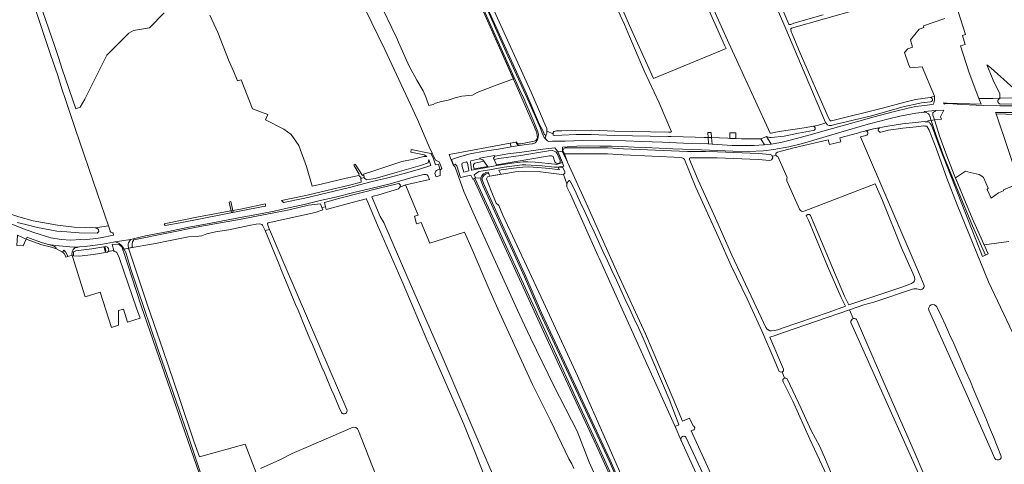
# Model space of a CAD drawing. Header units: metres. Extents: x 209813 to 223847, y 571801 to 587119.
# Tile 500 of 656: x 214653 to 215381, y 583545 to 583874. Entities that reach past the tile are written whole.
import ezdxf

# ---------------------------------------------------------------- set-up
doc = ezdxf.new("R2010")
doc.units = ezdxf.units.M
for name, color, linetype, lineweight in [('B-RO-GR-BOUWLAND-GV', 8, 'Continuous', 0), ('B-RO-GR-GRAS-GV', 8, 'Continuous', 0), ('B-RO-GR-GROENVOORZIENING-GV', 8, 'Continuous', 0), ('B-RO-KW-KUNSTWERK_DEK-GV', 8, 'Continuous', 0), ('B-RO-KW-KUNSTWERK_STUW-GV', 8, 'Continuous', 0), ('B-RO-OG-TERREIN_CULTUURSCHEIDING-GV', 8, 'Continuous', 0), ('B-RO-OG-WATER_GREPPEL-GV', 8, 'Continuous', 0), ('B-RO-OG-WEG-GV', 8, 'Continuous', 0), ('B-RO-VH-ONVERHARD-GV', 8, 'Continuous', 0), ('B-RO-VH-VERHARDING_BETONSTRAATSTEEN-GV', 8, 'Continuous', 0), ('B-RO-VH-VERHARDING_HALFVERHARDING-GV', 8, 'Continuous', 0), ('B-RO-VH-VERHARDING_OPEN-GV', 8, 'Continuous', 0), ('B-RO-VH-VERHARDING_PUIN-GV', 8, 'Continuous', 0), ('B-RO-VH-VERHARDING_STRAATBAKSTEEN-GV', 8, 'Continuous', 0)]:
    doc.layers.add(name, color=color, linetype=linetype, lineweight=lineweight)

msp = doc.modelspace()

# ---------------------------------------------------------------- linework, layer by layer
at = {"layer": 'B-RO-GR-BOUWLAND-GV', "flags": 128}
for points in [[(215268.953, 583652.962), (215266.028, 583659.456), (215217.481, 583642.849), (215211.266, 583640.635)], [(215371.443, 583276.845), (215377.254, 583279.372), (215390.701, 583254.734), (215422.58, 583270.314), (215432.237, 583275.176), (215404.536, 583338.624), (215368.645, 583421.669), (215325.584, 583520.244), (215321.562, 583528.862), (215273.754, 583635.401), (215268.44, 583647.46), (215267.212, 583650.17)], [(215211.266, 583640.635), (215207.189, 583639.313), (215217.45, 583615.727)], [(215216.28, 583613.587), (215218.128, 583609.044)], [(215220.093, 583608.462), (215230.521, 583586.73), (215237.698, 583570.246), (215244.327, 583558.572), (215248.478, 583548.881), (215253.294, 583537.222), (215261.409, 583520.406)]]:
    msp.add_lwpolyline(points, dxfattribs=at)
at = {"layer": 'B-RO-GR-BOUWLAND-GV'}
msp.add_lwpolyline([(215218.128, 583609.044, -0.2935675), (215220.093, 583608.462)], format="xyb", dxfattribs=at)
msp.add_arc((215215.572, 583615.362), 1.911, 291.750318, 12.422567, dxfattribs=at)
at = {"layer": 'B-RO-GR-GRAS-GV', "flags": 128}
for points in [[(214941.18, 584020.988), (214954.143, 583991.625), (214961.527, 583975.685), (214974.167, 583946.265), (214977.055, 583940.328), (214985.015, 583922.525), (214990.237, 583911.387), (214993.107, 583904.659), (214999.056, 583891.247), (215003.606, 583880.318), (215030.862, 583820.223), (215039.261, 583800.698)], [(214566.384, 583875.519), (214588.175, 583799.03), (214592.642, 583781.33), (214602.034, 583746.604), (214603.136, 583742.297), (214603.311, 583742.122), (214616.655, 583739.957), (214630.424, 583736.216), (214640.606, 583731.986), (214652.072, 583728.252), (214662.726, 583725.263), (214680.733, 583722.027), (214692.908, 583720.637), (214701.218, 583720.171), (214708.611, 583719.969), (214718.298, 583721.483), (214710.193, 583745.053), (214693.881, 583793.384), (214686.447, 583815.524), (214684.089, 583821.941), (214680.746, 583833.16), (214675.712, 583847.367), (214667.779, 583870.974), (214656.212, 583906.228)], [(215157.339, 583900.587), (215176.974, 583856.421), (215203.66, 583798.5), (215207.449, 583790.049), (215208.256, 583790.061), (215214.27, 583791.21), (215232.534, 583793.831), (215242.452, 583795.715), (215248.627, 583797.602), (215248.471, 583797.811), (215218.285, 583868.677), (215202.61, 583905.436)], [(215205.791, 583906.897), (215221.296, 583870.541), (215221.643, 583870.219), (215222.022, 583870.169), (215222.772, 583870.282), (215225.045, 583871.076), (215246.733, 583877.422)], [(214663.086, 583899.634), (214678.644, 583853.914), (214681.395, 583845.87), (214684.253, 583837.192), (214694.201, 583807.876), (214697.376, 583809.252), (214700.869, 583815.073), (214709.441, 583832.324), (214717.167, 583847.669), (214733.36, 583863.862), (214736.958, 583865.873), (214748.706, 583867.778), (214759.606, 583878.89)], [(215092.028, 583896.261), (215103.591, 583869.492), (215121.24, 583830.231), (215174.98, 583852.476), (215173.861, 583854.906), (215158.606, 583888.901)], [(214917.971, 583888.173), (214930.988, 583861.08), (214937.444, 583846.58), (214940.543, 583839.369), (214946.44, 583829.118), (214950.923, 583821.2), (214953.204, 583816.137), (214955.114, 583810.334), (214958.293, 583811.232), (214960.092, 583812.079), (214964.432, 583813.243), (214969.512, 583814.195), (214974.697, 583816.1), (214979.672, 583817.265), (214987.397, 583818.005), (214990.89, 583819.91), (215003.061, 583824.673), (215017.702, 583830.039), (214995.509, 583879.455)], [(215296.415, 583888.535), (215223.394, 583867.5), (215222.74, 583867.092), (215223.144, 583864.817), (215223.702, 583863.343), (215229.657, 583849.046), (215250.582, 583801.363), (215251.625, 583799.491), (215252.012, 583799.161), (215252.522, 583799.109), (215253.852, 583799.207), (215290.464, 583808.317), (215307.004, 583812.84), (215315.035, 583814.702), (215325.809, 583816.272), (215329.009, 583817.267), (215319.907, 583838.835), (215310.911, 583838.094), (215309.71, 583840.847), (215306.889, 583849.418), (215309.217, 583852.17), (215312.71, 583853.546), (215311.228, 583858.837), (215317.612, 583866.839), (215321.102, 583867.942), (215320.732, 583869.113), (215336.574, 583874.534)], [(214793.361, 583877.188), (214799.14, 583864.272), (214807.637, 583842.993), (214811.109, 583835.328), (214813.762, 583828.71), (214816.454, 583829.402), (214824.846, 583807.883), (214836.186, 583803.641), (214834.531, 583799.894), (214848.031, 583792.868), (214853.517, 583788.918), (214859.113, 583780.798), (214864.819, 583765.217), (214868.916, 583750.903), (214876.601, 583752.615), (214894.03, 583756.812), (214903.462, 583758.561), (214903.855, 583758.183), (214903.398, 583759.103), (214903.773, 583759.73), (214899.822, 583766.314), (214900.81, 583767.082), (214906.16, 583758.627), (214907.121, 583758.871), (214906.95, 583759.771), (214913.743, 583761.81), (214935.348, 583768.956), (214942.754, 583770.571), (214951.522, 583772.683), (214953.813, 583772.83), (214951.741, 583773.833), (214941.819, 583775.817), (214942.216, 583777.934), (214956.697, 583774.837), (214957.632, 583775.275), (214955.446, 583779.941), (214946.747, 583800.137), (214922.581, 583851.691), (214908.192, 583881.473)], [(215039.261, 583800.698), (215041.539, 583795.393), (215042.514, 583793.568), (215042.435, 583791.312), (215047.021, 583789.44), (215047.031, 583790.347), (215047.515, 583791.295), (215049.667, 583791.673), (215053.411, 583791.556), (215063.971, 583792.021), (215075.376, 583792.152), (215092.617, 583791.413), (215132.244, 583790.561), (215134.02, 583790.588), (215134.615, 583790.967), (215125.44, 583812.269), (215114.394, 583835.999), (215103.468, 583861.225), (215099.743, 583870.089), (215094.928, 583880.671)], [(215346.153, 583880.533), (215351.944, 583862.91), (215349.577, 583862.14), (215351.744, 583855.482), (215348.226, 583854.336), (215354.675, 583834.525), (215361.866, 583815.457), (215372.001, 583815.664), (215377.237, 583815.749), (215377.163, 583818.938), (215372.4, 583829.204), (215367.638, 583840.422), (215370.495, 583838.094), (215387.534, 583822.96)], [(215396.066, 583803.583), (215374.458, 583804.296), (215391.77, 583752.942), (215379.98, 583748.059), (215379.961, 583747.285), (215376.407, 583745.86), (215370.896, 583741.995), (215367.88, 583748.385), (215368.555, 583749.258), (215365.261, 583757.275), (215364.07, 583758.188), (215361.887, 583759.537), (215355.379, 583760.926), (215351.953, 583761.921), (215344.476, 583756.867), (215350.1, 583743.145), (215356.921, 583727.09), (215365.67, 583707.574), (215383.802, 583710.044)], [(215288.667, 583793.927), (215283.947, 583793.127), (215277.732, 583791.599)], [(215425.131, 583561.642), (215368.775, 583680.202), (215345.693, 583736.955), (215338.069, 583756.601), (215330.104, 583778.755), (215325.041, 583792.136), (215323.255, 583795.128), (215322.78, 583795.23), (215321.9, 583795.228), (215321.132, 583795.342), (215315.432, 583794.72), (215305.65, 583793.596), (215295.038, 583792.052), (215289.202, 583790.772)], [(215278.269, 583788.309), (215274.173, 583787.222), (215317.735, 583686.324), (215321.267, 583677.528)], [(215055.545, 583774.804), (215057.648, 583768.409), (215070.551, 583740.41), (215094.99, 583686.009), (215115.298, 583641.776), (215135.874, 583593.746), (215142.686, 583577.306), (215147.929, 583579.516), (215150.608, 583573.701), (215151.094, 583573.573), (215151.808, 583572.408), (215151.226, 583570.847), (215150.697, 583570.662), (215150.561, 583570.798), (215149.127, 583570.006), (215185.432, 583490.997)], [(215213.837, 583614.54), (215210.529, 583622.908), (215201.344, 583643.988), (215190.449, 583667.593), (215178.742, 583691.861), (215169.087, 583713.64), (215152.654, 583749.891), (215144.121, 583770.386), (215143.486, 583771.132), (215141.625, 583771.935), (215098.811, 583773.842), (215087.177, 583774.562), (215056.937, 583774.562)], [(215211.845, 583773.461), (215208.896, 583773.01), (215209.459, 583771.754), (215208.375, 583770.162), (215207.162, 583769.785), (215198.521, 583770.412), (215168.32, 583771.663), (215159.528, 583771.83), (215148.484, 583771.738), (215147.916, 583771.377), (215147.916, 583770.584), (215154.371, 583755.244), (215167.023, 583727.227), (215179.082, 583699.847), (215195.539, 583665.489), (215204.298, 583646.369), (215205.222, 583645.241), (215207.208, 583643.865), (215208.418, 583643.866), (215210.694, 583644.183), (215213.049, 583644.75), (215216.364, 583646.033), (215251.116, 583657.806), (215263.172, 583662.08), (215259.96, 583668.702), (215249.945, 583691.773), (215235.735, 583725.679), (215234.208, 583729.026), (215235.464, 583729.882), (215236.585, 583729.944), (215237.285, 583729.207), (215245.557, 583709.864), (215255.162, 583686.958), (215262.507, 583669.69), (215265.53, 583663.084), (215305.467, 583676.405), (215312.017, 583678.943), (215313.421, 583679.954), (215314.095, 583680.944), (215314.321, 583681.822), (215314.115, 583683.652), (215313.034, 583686.589), (215304.487, 583705.315), (215290.577, 583740.119), (215285.157, 583752.53), (215232.726, 583732.369)], [(215220.132, 583757.178), (215213.129, 583772.678)], [(215000.37, 583758.306), (214998.557, 583757.704), (214997.763, 583756.117), (215001.163, 583747.385), (215004.864, 583738.366), (215006.981, 583736.461), (215009.838, 583729.37), (215039.895, 583665.235), (215064.978, 583610.625), (215087.414, 583560.036), (215093.637, 583545.967), (215101.035, 583529.001)], [(215080.199, 583699.532), (215059.917, 583744.786), (215057.238, 583750.386), (215057.245, 583752.579), (215054.771, 583759.404), (215051.459, 583759.709), (215037.716, 583761.303), (215025.408, 583761.684), (215019.073, 583761.335), (215011.995, 583760.267), (215000.37, 583758.306)], [(215229.247, 583733.716), (215219.928, 583754.82)], [(215062.436, 583542.237), (215060.834, 583545.726), (215058.715, 583549.506), (215045.082, 583577.665), (215031.747, 583604.424), (215006.251, 583660.19), (214999.6, 583675.166), (214987.261, 583704.116), (214981.673, 583716.924), (214955.898, 583708.688), (214949.62, 583723.851), (214946.042, 583722.898), (214944.491, 583728.704), (214947.298, 583729.459), (214938.015, 583751.722), (214933.868, 583749.98), (214932.756, 583748.874), (214918.223, 583744.408), (214914.105, 583743.394), (214913.138, 583742.958), (214915.243, 583737.779)], [(214995.857, 583537.846), (214989.711, 583553.574), (214980.999, 583575.127), (214953.713, 583637.439), (214936.174, 583678.686), (214917.36, 583721.934), (214912.576, 583732.976), (214909.448, 583740.69), (214909.153, 583741.26), (214908.765, 583741.34), (214898.433, 583738.811), (214883.954, 583734.756), (214879.246, 583733.634), (214878.845, 583735.447), (214876.152, 583734.976)], [(214876.152, 583734.976), (214876.808, 583733.217), (214871.166, 583731.363), (214836.438, 583723.787), (214835.987, 583723.237), (214836.138, 583722.113), (214837.505, 583718.902), (214849.484, 583690.411), (214882.145, 583614.522), (214894.619, 583585.789)], [(214915.243, 583737.779), (214919.276, 583728.485), (214922.027, 583723.918), (214939.746, 583682.848), (214964.274, 583626.679), (214981.869, 583585.827), (215000.188, 583542.757), (215004.093, 583534.711)], [(214834.145, 583718.169), (214832.321, 583722.071), (214831.658, 583722.563), (214830.233, 583722.878), (214827.537, 583722.759), (214822.363, 583721.83), (214807.379, 583718.584), (214797.495, 583717.036), (214794.242, 583716.397), (214791.055, 583715.524), (214787.466, 583714.246), (214785.181, 583713.852), (214777.422, 583713.297), (214762.732, 583710.533), (214753.034, 583708.341), (214733.178, 583705.13), (214733.236, 583704.64), (214733.356, 583704.243), (214747.256, 583662.967), (214758.694, 583629.478), (214770.933, 583594.024), (214781.387, 583562.503), (214785.702, 583550.867), (214819.307, 583560.196), (214827.475, 583539.097)], [(215141.453, 583563.528), (215137.336, 583573.358), (215135.881, 583576.63), (215081.128, 583697.519)], [(215312.696, 583674.739), (215284.12, 583665.171), (215276.629, 583663.082), (215266.028, 583659.456), (215268.953, 583652.962)], [(215271.911, 583651.455), (215291.491, 583605.892), (215313.962, 583554.848), (215328.145, 583521.363), (215334.861, 583505.77), (215365.707, 583517.399), (215377.627, 583522.605)], [(215257.96, 583518.783), (215249.041, 583537.608), (215236.844, 583564.049), (215224.144, 583592.118), (215217.022, 583606.263)], [(214830.782, 583542.177), (214845.032, 583548.575), (214854.157, 583553.354), (214864.463, 583557.753), (214899.267, 583572.818), (214901.158, 583572.523), (214902.498, 583571.611), (214903.185, 583570.146), (214923.461, 583518.563)], [(215297.681, 583241.539), (215291.076, 583238.984), (215291.142, 583238.114), (215289.449, 583237.532), (215288.579, 583237.97), (215285.159, 583239.139), (215283.678, 583242.737), (215278.563, 583257.314), (215252.408, 583316.844), (215252.154, 583317.687), (215252.885, 583318.043), (215251.38, 583323.58), (215249.19, 583324.316), (215229.362, 583369.515), (215192.098, 583452.506), (215188.262, 583460.575), (215141.606, 583563.054)]]:
    msp.add_lwpolyline(points, dxfattribs=at)
for points in [[(215324.229, 583798.193), (215325.285, 583797.967), (215325.751, 583797.135), (215326.81, 583795.806), (215333.361, 583777.96), (215364.466, 583698.885), (215366.72, 583699.948), (215357.118, 583721.469), (215335.795, 583772.685), (215330.421, 583787.446), (215326.592, 583799.421), (215324.045, 583799.123)], [(214718.15, 583702.677), (214717.634, 583702.124), (214707.224, 583700.238), (214696.718, 583699.039), (214692.46, 583699.367), (214692.481, 583700.052), (214691.465, 583699.77), (214691.704, 583698.808), (214701.229, 583669.043), (214712.342, 583672.482), (214720.629, 583646.371), (214725.897, 583648.127), (214725.891, 583658.99), (214729.531, 583659.946), (214732.438, 583650.307), (214741.822, 583653.435), (214739.172, 583660.665), (214730.035, 583687.388), (214726.279, 583698.127), (214724.65, 583701.775), (214723.711, 583702.42), (214722.953, 583702.654), (214722.461, 583702.563), (214722.298, 583703.282)]]:
    msp.add_lwpolyline(points, close=True, dxfattribs=at)
at = {"layer": 'B-RO-GR-GRAS-GV'}
for points in [[(215277.732, 583791.599, -0.9977827), (215278.269, 583788.309)], [(215289.202, 583790.772, -0.9791432), (215288.667, 583793.927)], [(215056.937, 583774.562, -0.1566214), (215055.545, 583774.804)], [(215213.129, 583772.678, -0.2519144), (215211.845, 583773.461)], [(215219.928, 583754.82, -0.2298234), (215220.132, 583757.178)], [(215232.726, 583732.369, -0.3986759), (215229.247, 583733.716)], [(215081.128, 583697.519, 0.0005986), (215080.199, 583699.532)], [(215316.861, 583674.677, 0.1258218), (215312.696, 583674.739)], [(215326.583, 583663.246, -0.2821975), (215330.751, 583661.74)], [(215330.751, 583661.74, -0.0143352), (215378.117, 583551.801)], [(215268.953, 583652.962, -0.3914811), (215271.911, 583651.455)], [(215216.28, 583613.587, -0.3957942), (215213.837, 583614.54)], [(215217.022, 583606.263, -0.4889305), (215218.128, 583609.044)], [(215141.606, 583563.054, -0.0577547), (215141.453, 583563.528)], [(215378.117, 583551.801, -0.3589903), (215377.223, 583548.979)], [(215377.223, 583548.979, -0.4062656), (215373.587, 583549.771)]]:
    msp.add_lwpolyline(points, format="xyb", dxfattribs=at)
msp.add_arc((215318.319, 583677.253), 2.96, 240.485737, 6.692989, dxfattribs=at)
at = {"layer": 'B-RO-GR-GROENVOORZIENING-GV', "flags": 128}
for points in [[(215109.521, 583502.365), (215089.306, 583548.344), (215038.374, 583657.318), (215026.783, 583684.166), (214995.979, 583751.711), (214994.613, 583755.359), (214994.613, 583756.464), (214995.067, 583757.795), (214996.301, 583759.225), (214997.68, 583759.909), (214999.426, 583760.236), (214998.97, 583761.168), (214997.36, 583760.866), (214995.676, 583760.031), (214994.183, 583758.302), (214993.613, 583756.63), (214993.613, 583755.178), (214995.054, 583751.327), (215025.869, 583683.761), (215037.462, 583656.908), (215088.396, 583547.931), (215108.612, 583501.948)], [(214729.972, 583704.158), (214729.553, 583704.94), (214728.295, 583706.779), (214725.983, 583708.742), (214724.067, 583709.559), (214723, 583709.62), (214722.132, 583709.516), (214713.996, 583707.92), (214701.194, 583706.223), (214696.965, 583706.042), (214695.352, 583705.622), (214694.346, 583705.464), (214693.637, 583705.192), (214692.921, 583704.777), (214692.308, 583704.146), (214691.459, 583702.146), (214691.374, 583700.688), (214691.465, 583699.77), (214692.481, 583700.052), (214692.552, 583702.317), (214694.342, 583703.112), (214705.977, 583704.633), (214716.345, 583706.289), (214717.661, 583705.684), (214718.345, 583704.748), (214718.658, 583703.222), (214718.15, 583702.677), (214722.298, 583703.282), (214721.216, 583707.768), (214724.661, 583708.023), (214725.668, 583707.842), (214726.314, 583707.505), (214726.784, 583707.206), (214727.61, 583706.469), (214728.156, 583705.888), (214728.978, 583703.857)]]:
    msp.add_lwpolyline(points, dxfattribs=at)
for points in [[(214688.355, 583698.906), (214687.63, 583700.554), (214686.652, 583702.236), (214685.394, 583703.647), (214684.374, 583702.03), (214685.145, 583701.561), (214685.701, 583701.083), (214686.527, 583699.284), (214686.777, 583698.469)], [(214742.753, 583661.698), (214794.12, 583514.069), (214795.27, 583514.541), (214790.397, 583527.72), (214785.447, 583542.088), (214776.78, 583567.962), (214766.58, 583597.057), (214754.982, 583630.715), (214744.58, 583661.281), (214735.263, 583688.828), (214731.528, 583701.169), (214729.972, 583704.158), (214728.978, 583703.857), (214729.745, 583701.876), (214738.805, 583673.814)]]:
    msp.add_lwpolyline(points, close=True, dxfattribs=at)
at = {"layer": 'B-RO-KW-KUNSTWERK_DEK-GV', "flags": 128}
for points in [[(215161.631, 583786.73), (215164.225, 583786.642), (215163.913, 583790.348), (215161.322, 583790.409)], [(215177.62, 583790.166), (215177.62, 583786.127), (215182.077, 583785.956), (215182.077, 583790.104)], [(214809.393, 583737.212), (214808.9, 583739.386), (214807.529, 583739.075), (214809.301, 583731.264), (214810.672, 583731.575)], [(214656.359, 583708.913), (214657.568, 583711.669), (214651.193, 583714.525), (214650.534, 583707.103), (214655.376, 583706.673)]]:
    msp.add_lwpolyline(points, close=True, dxfattribs=at)
at = {"layer": 'B-RO-KW-KUNSTWERK_STUW-GV', "flags": 128}
msp.add_lwpolyline([(214716.473, 583702.93), (214715.831, 583705.548), (214715.273, 583705.412), (214715.986, 583702.505), (214716.544, 583702.642)], close=True, dxfattribs=at)
at = {"layer": 'B-RO-OG-TERREIN_CULTUURSCHEIDING-GV', "flags": 128}
msp.add_lwpolyline([(215389.172, 583815.941), (215387.534, 583822.96), (215370.495, 583838.094), (215367.638, 583840.422), (215372.4, 583829.204), (215377.163, 583818.938), (215377.237, 583815.749)], close=True, dxfattribs=at)
at = {"layer": 'B-RO-OG-WATER_GREPPEL-GV', "flags": 128}
for points in [[(215060.393, 583753.116), (215059.283, 583755.161), (215058.198, 583754.166), (215057.245, 583752.579), (215057.238, 583750.386), (215059.917, 583744.786), (215080.199, 583699.532)], [(214894.619, 583585.789), (214882.145, 583614.522), (214849.484, 583690.411), (214837.505, 583718.902), (214834.145, 583718.169)], [(215081.128, 583697.519), (215135.881, 583576.63), (215137.336, 583573.358), (215140.033, 583574.655)], [(215324.83, 583659.129), (215353.196, 583596.138), (215373.587, 583549.771)], [(215267.212, 583650.17), (215268.44, 583647.46), (215273.754, 583635.401), (215321.562, 583528.862), (215325.584, 583520.244), (215326.5, 583520.644)], [(215327.228, 583520.962), (215328.145, 583521.363), (215313.962, 583554.848), (215291.491, 583605.892), (215271.911, 583651.455)], [(215140.033, 583574.655), (215139.479, 583576.023), (215132.725, 583593.518), (215113.629, 583638.518)], [(215252.567, 583325.343), (215253.215, 583326.305), (215251.233, 583329.014), (215251.318, 583329.691), (215249.937, 583331.412), (215249.084, 583333.382), (215249.324, 583337.253), (215242.418, 583351.66), (215230.575, 583377.607), (215226.239, 583385.68), (215205.359, 583432.54), (215198.627, 583449.496), (215183.567, 583483.404), (215145.262, 583565.427)], [(215141.606, 583563.054), (215188.262, 583460.575), (215192.098, 583452.506), (215229.362, 583369.515), (215249.19, 583324.316), (215251.38, 583323.58), (215252.567, 583325.343)]]:
    msp.add_lwpolyline(points, dxfattribs=at)
at = {"layer": 'B-RO-OG-WATER_GREPPEL-GV'}
for points in [[(215060.74, 583752.72, 0.0632483), (215060.393, 583753.116)], [(214834.145, 583718.169, 0.0051073), (214890.569, 583583.556)], [(215326.583, 583663.246, 0.3783664), (215324.83, 583659.129)], [(215268.953, 583652.962, 0.3867175), (215267.212, 583650.17)], [(214890.569, 583583.556, 0.8870922), (214894.619, 583585.789)], [(215145.262, 583565.427, 0.7667326), (215141.453, 583563.528)]]:
    msp.add_lwpolyline(points, format="xyb", dxfattribs=at)
at = {"layer": 'B-RO-OG-WEG-GV', "flags": 128}
for points in [[(215042.019, 583788.615), (215041.372, 583788.358), (215040.537, 583789.1), (215039.443, 583791.848), (215036.789, 583796.958), (215027.304, 583819.011), (215000.04, 583879.122), (214995.486, 583890.062), (214989.543, 583903.462), (214986.684, 583910.162), (214981.474, 583921.276), (214973.522, 583939.059), (214970.624, 583945.016), (214957.973, 583974.462), (214950.596, 583990.389), (214937.823, 584019.319)], [(214995.509, 583879.455), (215021.587, 583821.389), (215033.298, 583794.338), (215035.014, 583790.122), (215035.368, 583787.895), (215035.421, 583786.624), (215035.025, 583785.568), (215034.229, 583784.626), (215033.092, 583783.986), (215023.196, 583782.106), (215021.266, 583781.987), (215020.37, 583782.529), (215020.022, 583783.518), (215019.386, 583783.313), (215019.975, 583782.238), (215020.939, 583781.421), (215022.037, 583780.91), (215031.307, 583782.115), (215031.941, 583782.164), (215032.699, 583782.383), (215033.706, 583782.893), (215034.288, 583783.325), (215034.7, 583783.881), (215035.018, 583784.475), (215035.427, 583785.076), (215035.779, 583785.832), (215036.044, 583787.401), (215036.233, 583788.486), (215036.158, 583789.163), (215035.89, 583789.985), (215035.682, 583790.902), (215032.372, 583799.526), (215024.791, 583817.155), (215023.369, 583819.447), (214972.475, 583933.381)], [(214995.967, 583887.047), (215012.468, 583849.874), (215029.165, 583813.008), (215037.698, 583793.677), (215039.013, 583789.931), (215040.488, 583786.766), (215041.221, 583786.004)], [(215204.771, 583787.562), (215208.307, 583781.939), (215215.296, 583782.955), (215223.338, 583784.967), (215236.007, 583788.385), (215249.029, 583792.24), (215271.329, 583798.316), (215284.428, 583802.063), (215298.401, 583805.696), (215310.499, 583808.546), (215315.173, 583809.637), (215323.513, 583810.738), (215326.884, 583811.022), (215328.254, 583811.272), (215328.861, 583814.241), (215329.009, 583817.267), (215325.809, 583816.272)], [(215326.078, 583813.113), (215319.35, 583812.294), (215305.886, 583809.322), (215282.388, 583802.823), (215255.323, 583796.267), (215252.87, 583795.61), (215251.119, 583795.543), (215249.818, 583796.006), (215248.627, 583797.602), (215242.452, 583795.715), (215239.564, 583795.166), (215239.861, 583795.024), (215240.142, 583794.833), (215240.381, 583794.591), (215240.481, 583794.454), (215240.637, 583794.152), (215240.732, 583793.826), (215240.76, 583793.487), (215240.749, 583793.318), (215240.677, 583792.986), (215240.541, 583792.674), (215240.346, 583792.396), (215240.178, 583792.218), (215239.348, 583791.991), (215228.508, 583789.944), (215217.766, 583787.814), (215208.283, 583786.784), (215207.557, 583786.75), (215206.956, 583786.863), (215204.771, 583787.562)], [(215389.525, 583811.619), (215377.437, 583811.467), (215376.969, 583811.68), (215376.781, 583811.79), (215376.605, 583811.918), (215376.443, 583812.063), (215376.297, 583812.223), (215376.167, 583812.398), (215376.056, 583812.584), (215375.964, 583812.781), (215375.892, 583812.986), (215375.842, 583813.198), (215375.813, 583813.413), (215375.806, 583813.63), (215375.821, 583813.847), (215375.858, 583814.061), (215375.916, 583814.271), (215375.995, 583814.473), (215376.094, 583814.667), (215376.212, 583814.849), (215376.348, 583815.019), (215376.5, 583815.174), (215376.667, 583815.313), (215376.848, 583815.434), (215377.039, 583815.536), (215377.24, 583815.619), (215377.701, 583815.756), (215372.001, 583815.664), (215361.866, 583815.457), (215363.437, 583811.291), (215338.359, 583812.219), (215335.571, 583812.411), (215336.297, 583811.455), (215336.294, 583811.955), (215339.14, 583811.853), (215349.094, 583811.212), (215359.758, 583810.674), (215365.104, 583810.428), (215377.166, 583810.133), (215388.484, 583810.101)], [(215251.276, 583781.661), (215259.684, 583783.512), (215258.946, 583786.415), (215271.972, 583790.004), (215274.234, 583790.787), (215279.329, 583791.985), (215283.947, 583793.127), (215294.431, 583795.195), (215305.33, 583796.781), (215315.001, 583797.891), (215321.247, 583798.56), (215322.133, 583798.428), (215323.115, 583798.431), (215324.229, 583798.193), (215324.045, 583799.123), (215326.592, 583799.421), (215325.576, 583802.52), (215325.016, 583803.579), (215324.566, 583804.147), (215322.836, 583805.205), (215322.083, 583805.468), (215321.402, 583805.52), (215315.067, 583804.665), (215303.306, 583802.392), (215295.155, 583800.465), (215280.035, 583796.517), (215258.078, 583790.172), (215243.849, 583786.065), (215231.33, 583782.361), (215221.284, 583779.849), (215210.157, 583777.799), (215202.545, 583776.797), (215191.468, 583776.42), (215179.942, 583776.553), (215168.57, 583777.154), (215156.644, 583777.731), (215135.438, 583778.389), (215115.344, 583779.451), (215107.017, 583779.626), (215098.301, 583780.135), (215090.214, 583780.327), (215081.487, 583780.448), (215073.044, 583780.544), (215064.587, 583780.252), (215057.37, 583779.92), (215053.955, 583779.519), (215053.955, 583776.294)], [(215393.748, 583805.271), (215379.698, 583805.185), (215374.166, 583805.16), (215374.458, 583804.296), (215396.066, 583803.583)], [(215212.846, 583775.812), (215225.085, 583779.184), (215250.441, 583785.001), (215251.276, 583781.661)], [(215054.066, 583775.836), (215057.212, 583769.735), (215055.545, 583774.804), (215055.134, 583775.079), (215054.315, 583776.669)], [(215056.977, 583779.131), (215087.31, 583779.131), (215099.01, 583778.408), (215146.512, 583776.292), (215159.584, 583776.4), (215168.45, 583776.232), (215198.759, 583774.976), (215207.488, 583774.182), (215208.618, 583773.631), (215208.896, 583773.01), (215211.845, 583773.461)], [(214959.536, 583760.071), (214960.597, 583757.637), (214963.565, 583758.748), (214963.565, 583762.523), (214964.729, 583763.861), (214962.855, 583768.864), (214960.137, 583769.931), (214957.632, 583775.275), (214956.697, 583774.837), (214958.417, 583771.832), (214960.093, 583766.551), (214962.229, 583767.163), (214963.319, 583763.378), (214961.772, 583762.848)], [(214971.627, 583770.303), (214973.242, 583766.552), (214974.725, 583764.871), (214981.137, 583746.793), (214989.621, 583727.306), (215020.828, 583659.201), (215025.952, 583648.078), (215030.294, 583638.689), (215047.918, 583602.929), (215064.87, 583569.955), (215073.793, 583546.923), (215094.06, 583501.767)], [(215299.094, 583082.329), (215291.778, 583093.046), (215285.574, 583102.837), (215282.315, 583109.623), (215249.808, 583183.039), (215187.627, 583322.462), (215133.268, 583440.896), (215102.666, 583507.186), (215079.146, 583559.028), (215064.138, 583591.228), (215045.372, 583631.769), (214988.201, 583756.3), (214987.646, 583756.042), (214986.282, 583758.983), (214980.73, 583757.796), (214978.672, 583757.159), (214975.837, 583765.707), (214974.675, 583767.004), (214973.519, 583766.64), (214971.92, 583770.394)], [(214951.604, 583759.339), (214943.577, 583757.506), (214937.789, 583755.653), (214926.71, 583752.586), (214912.406, 583749.11), (214900.804, 583746.322), (214885.137, 583742.512), (214874.93, 583740.241), (214862.952, 583737.329), (214849.305, 583734.224), (214840.964, 583732.424), (214830.753, 583730.322), (214818.485, 583728.166), (214806.888, 583725.829), (214792.766, 583723.209), (214777.804, 583720.407), (214762.761, 583717.393), (214745.777, 583714.172), (214736.002, 583711.785), (214735.034, 583711.448), (214734.49, 583710.946), (214733.238, 583708.887), (214733.054, 583708.032), (214732.976, 583707.351), (214733.178, 583705.13), (214736.687, 583705.697)], [(214736.687, 583705.697), (214735.819, 583706.07), (214735.786, 583707.857), (214736.248, 583709.583), (214737.107, 583711.138), (214785.812, 583720.953), (214816.491, 583726.339), (214851.972, 583733.44), (214866.33, 583736.691), (214875.095, 583737.814), (214876.152, 583734.976), (214878.845, 583735.447), (214878.125, 583738.7), (214889.304, 583741.946), (214918.528, 583749.272), (214931.683, 583752.552), (214933.083, 583752.773), (214934.133, 583751.531), (214933.868, 583749.98), (214938.15, 583751.771), (214955.776, 583755.832), (214954.515, 583758.725)], [(215108.612, 583501.948), (215088.396, 583547.931), (215037.462, 583656.908), (215025.869, 583683.761), (214995.054, 583751.327), (214993.613, 583755.178), (214993.613, 583756.63), (214989.648, 583756.974), (214989.29, 583756.807), (215046.535, 583632.113), (215065.169, 583591.858), (215080.234, 583559.534), (215103.759, 583507.682)], [(214645.237, 583723.536), (214655.616, 583719.291), (214663.31, 583716.586), (214675.819, 583712.76), (214683.401, 583711.46), (214690.674, 583711.023), (214697.727, 583711.353), (214700.04, 583711.248), (214706.96, 583711.933), (214712.513, 583712.628), (214722.219, 583714.501), (214721.846, 583716.434)], [(214719.708, 583717.447), (214719.581, 583717.728), (214718.298, 583721.483), (214708.611, 583719.969), (214710.012, 583719.472), (214711.042, 583718.831), (214711.234, 583717.391), (214710.148, 583715.994), (214696.702, 583716.45), (214687.589, 583717.168), (214680.313, 583717.675), (214665.895, 583720.274), (214657.356, 583722.457), (214650.831, 583724.077)]]:
    msp.add_lwpolyline(points, dxfattribs=at)
at = {"layer": 'B-RO-OG-WEG-GV'}
for points in [[(215325.809, 583816.272, -1.0423808), (215326.078, 583813.113)], [(215054.315, 583776.669, -0.4847703), (215056.977, 583779.131)], [(215211.845, 583773.461, -0.503913), (215212.846, 583775.812)], [(214961.772, 583762.848, 0.2831464), (214959.536, 583760.071)], [(214954.515, 583758.725, 0.2389681), (214951.604, 583759.339)], [(214721.846, 583716.434, -0.3282135), (214719.708, 583717.447)]]:
    msp.add_lwpolyline(points, format="xyb", dxfattribs=at)
at = {"layer": 'B-RO-OG-WEG-GV', "flags": 128}
for points in [[(215042.019, 583788.615), (215041.221, 583786.004), (215042.957, 583784.293), (215043.897, 583783.91), (215046.72, 583783.924), (215055.993, 583784.141), (215068.777, 583784.608), (215083.412, 583784.694), (215090.638, 583784.593), (215100.686, 583784.21), (215112.556, 583783.832), (215127.862, 583783.196), (215143.55, 583782.612), (215161.401, 583782.037), (215162.029, 583781.999), (215161.631, 583786.73), (215158.703, 583786.797), (215151.946, 583787.111), (215134.273, 583787.458), (215132.195, 583787.425), (215092.508, 583788.28), (215075.3, 583789.017), (215063.982, 583788.887), (215053.451, 583788.423), (215048.037, 583788.224), (215047.196, 583788.356), (215047.016, 583788.911), (215047.021, 583789.44), (215042.435, 583791.312), (215042.383, 583789.806)], [(215182.077, 583785.956), (215164.225, 583786.642), (215164.628, 583781.843), (215179.429, 583780.951), (215187.78, 583780.733), (215195.624, 583780.885), (215202.677, 583781.249), (215203.323, 583781.319), (215200.512, 583785.789), (215186.239, 583785.796)], [(214971.92, 583770.394), (214977.842, 583772.418), (214985.643, 583774.593), (214996.3, 583776.648), (215006.696, 583778.251), (215015.971, 583779.881), (215015.257, 583782.55), (214970.326, 583774.244), (214971.386, 583770.861), (214971.627, 583770.303)], [(215005.309, 583766.462), (215005.499, 583766.047), (215016.441, 583767.82), (215024.868, 583768.798), (215028.461, 583768.84), (215033.846, 583768.484), (215048.216, 583766.967), (215049.572, 583766.914), (215050.346, 583767.02), (215053.907, 583768.319), (215050.491, 583776.431), (215049.056, 583778.163), (215048.208, 583778.993), (215039.346, 583778.252), (215032.496, 583777.198), (215023.817, 583776.003), (215013.663, 583774.647), (215003.923, 583772.91), (215003.008, 583771.478), (215003.419, 583770.582), (215007.005, 583771.154), (215023.295, 583773.395), (215043.712, 583776.869), (215046.494, 583777.093), (215047.91, 583776.746), (215049.106, 583776.196), (215050.14, 583775.049), (215052.381, 583769.786), (215052.355, 583768.193), (215050.83, 583767.583), (215049.336, 583767.827), (215048.309, 583768.825), (215047.719, 583770.301), (215047.342, 583771.937), (215046.981, 583772.62), (215046.703, 583772.88), (215045.945, 583773.141), (215044.361, 583773.093)], [(214846.255, 583740.108), (214847.762, 583738.783), (214863.428, 583741.956), (214896.538, 583749.764), (214912.316, 583753.901), (214924.971, 583756.885), (214937.045, 583760.186), (214948.194, 583763.393), (214956.579, 583766.054), (214955.194, 583770.418), (214954.637, 583768.08), (214949.079, 583766.059), (214931.775, 583761.132), (214915.471, 583756.541), (214909.149, 583755.438), (214907.488, 583756.933), (214907.45, 583757.132), (214904.962, 583756.518), (214905.202, 583753.829), (214895.526, 583751.387), (214863.019, 583743.623)], [(214992.859, 583770.967), (214986.165, 583769.602), (214985.883, 583768.474), (214986.809, 583762.952), (214986.988, 583762.583), (214999.154, 583764.859), (214998.77, 583765.374), (214988.584, 583763.682), (214988.106, 583765.424), (214988.106, 583766.903), (214989.163, 583767.773), (214995.859, 583769.278), (214995.172, 583770.2)], [(214979.829, 583767.892), (214979.683, 583767.113), (214979.832, 583765.236), (214980.954, 583761.253), (214984.799, 583762.173), (214984.638, 583762.52), (214983.686, 583767.834), (214983.055, 583768.686)], [(214810.402, 583732.766), (214784.955, 583728.239), (214759.474, 583723.007), (214760.249, 583721.742), (214771.385, 583723.844), (214832.836, 583735.757), (214834.436, 583736.081), (214834.527, 583737.65), (214815.858, 583733.736)], [(214674.006, 583707.714), (214669.679, 583708.918), (214660.108, 583712.492), (214658.831, 583712.819), (214658.175, 583713.052), (214657.568, 583711.669), (214669.065, 583707.379), (214676.287, 583705.781), (214679.924, 583704.49), (214679.43, 583705.392), (214678.552, 583706.145), (214677.18, 583706.697), (214676.663, 583706.975)]]:
    msp.add_lwpolyline(points, close=True, dxfattribs=at)
at = {"layer": 'B-RO-VH-ONVERHARD-GV', "flags": 128}
for points in [[(215366.72, 583699.948), (215368.731, 583700.896), (215367.504, 583703.482), (215356.921, 583727.09), (215350.1, 583743.145), (215343.579, 583759.054), (215338.07, 583773.224), (215332.843, 583787.136), (215328.91, 583799.686), (215326.592, 583799.421), (215330.421, 583787.446), (215335.795, 583772.685), (215357.118, 583721.469)], [(215204.771, 583787.562), (215200.512, 583785.789), (215203.323, 583781.319), (215208.307, 583781.939)], [(215003.923, 583772.91), (215003.835, 583773.402), (214992.773, 583771.459), (214992.859, 583770.967), (214995.172, 583770.2), (214999.154, 583764.859), (215005.499, 583766.047), (215003.008, 583771.478)], [(214904.962, 583756.518), (214907.45, 583757.132), (214907.121, 583758.871), (214906.16, 583758.627), (214900.81, 583767.082), (214899.822, 583766.314), (214903.773, 583759.73), (214903.398, 583759.103), (214903.855, 583758.183), (214904.904, 583757.173)]]:
    msp.add_lwpolyline(points, close=True, dxfattribs=at)
at = {"layer": 'B-RO-VH-VERHARDING_BETONSTRAATSTEEN-GV', "flags": 128}
msp.add_lwpolyline([(215329.969, 583806.589), (215329.295, 583805.841), (215328.167, 583805.346), (215327.729, 583805.036), (215327.643, 583804.357), (215327.686, 583803.256), (215328.91, 583799.686), (215334.152, 583800.195), (215333.322, 583801.888), (215335.951, 583806.941)], close=True, dxfattribs=at)
at = {"layer": 'B-RO-VH-VERHARDING_HALFVERHARDING-GV', "flags": 128}
msp.add_lwpolyline([(215188.129, 583324.246), (215134.545, 583440.991), (215103.759, 583507.682), (215080.234, 583559.534), (215065.169, 583591.858), (215046.535, 583632.113), (214989.29, 583756.807), (214988.201, 583756.3), (215045.372, 583631.769), (215064.138, 583591.228), (215079.146, 583559.028), (215102.666, 583507.186), (215133.268, 583440.896), (215187.039, 583323.742)], dxfattribs=at)
at = {"layer": 'B-RO-VH-VERHARDING_OPEN-GV', "flags": 128}
for points in [[(215053.955, 583776.294), (215053.955, 583776.555), (215050.652, 583776.086), (215054.994, 583765.589), (215050.204, 583764.846), (215048.199, 583764.852), (215038.952, 583765.852), (215026.786, 583766.673), (215024.281, 583766.565), (215010.834, 583764.729), (214998.515, 583762.589), (214992.097, 583761.587), (214988.632, 583759.197), (214989.648, 583756.974), (214993.613, 583756.63), (214994.183, 583758.302), (214995.676, 583760.031), (214997.36, 583760.866), (214998.97, 583761.168), (214999.898, 583759.272)], [(215145.262, 583565.427), (215183.567, 583483.404), (215184.795, 583483.839), (215186.052, 583485.625), (215186.195, 583489.304), (215185.432, 583490.997), (215149.127, 583570.006), (215150.561, 583570.798), (215150.697, 583570.662), (215151.226, 583570.847), (215151.808, 583572.408), (215151.094, 583573.573), (215150.608, 583573.701), (215147.929, 583579.516), (215142.686, 583577.306), (215135.874, 583593.746), (215115.298, 583641.776), (215094.99, 583686.009), (215070.551, 583740.41), (215057.648, 583768.409), (215057.212, 583769.735), (215054.066, 583775.836)], [(214999.898, 583759.272), (215000.37, 583758.306), (215008.295, 583759.643), (215006.863, 583762.57), (215017.681, 583764.09), (215024.754, 583764.952), (215029.173, 583765.02), (215044.593, 583763.732), (215051.798, 583762.827), (215050.715, 583764.61), (215054.001, 583764.926), (215055.76, 583761.652), (215055.805, 583760.486), (215054.771, 583759.404), (215057.245, 583752.579), (215058.198, 583754.166), (215059.283, 583755.161), (215060.393, 583753.116)], [(215113.629, 583638.518), (215132.725, 583593.518), (215139.53, 583575.925), (215140.033, 583574.655), (215137.312, 583573.346), (215141.453, 583563.528)]]:
    msp.add_lwpolyline(points, dxfattribs=at)
at = {"layer": 'B-RO-VH-VERHARDING_OPEN-GV'}
for points in [[(215054.066, 583775.836, -0.1184286), (215053.955, 583776.294)], [(215060.74, 583752.72, -0.0006898), (215113.629, 583638.518)]]:
    msp.add_lwpolyline(points, format="xyb", dxfattribs=at)
at = {"layer": 'B-RO-VH-VERHARDING_PUIN-GV', "flags": 128}
for points in [[(215328.91, 583799.686), (215327.686, 583803.256), (215327.643, 583804.357), (215327.729, 583805.036), (215328.167, 583805.346), (215329.295, 583805.841), (215329.969, 583806.589), (215321.363, 583805.997), (215321.402, 583805.52), (215322.083, 583805.468), (215322.836, 583805.205), (215324.566, 583804.147), (215325.016, 583803.579), (215325.576, 583802.52), (215326.592, 583799.421)], [(215164.628, 583781.843), (215164.225, 583786.642), (215161.631, 583786.73), (215162.029, 583781.999)], [(214735.034, 583711.448), (214723, 583709.62), (214724.067, 583709.559), (214725.983, 583708.742), (214728.295, 583706.779), (214729.553, 583704.94), (214729.972, 583704.158), (214733.178, 583705.13), (214732.976, 583707.351), (214733.054, 583708.032), (214733.238, 583708.887), (214734.49, 583710.946)], [(214691.465, 583699.77), (214691.374, 583700.688), (214691.459, 583702.146), (214692.308, 583704.146), (214692.921, 583704.777), (214693.637, 583705.192), (214694.346, 583705.464), (214695.352, 583705.622), (214696.965, 583706.042), (214692.261, 583705.869), (214679.576, 583706.892), (214674.006, 583707.714), (214676.663, 583706.975), (214677.18, 583706.697), (214678.552, 583706.145), (214679.43, 583705.392), (214679.924, 583704.49), (214684.374, 583702.03), (214685.394, 583703.647), (214686.652, 583702.236), (214687.63, 583700.554), (214688.355, 583698.906)]]:
    msp.add_lwpolyline(points, close=True, dxfattribs=at)
at = {"layer": 'B-RO-VH-VERHARDING_STRAATBAKSTEEN-GV', "flags": 128}
msp.add_lwpolyline([(215015.971, 583779.881), (215022.037, 583780.91), (215020.939, 583781.421), (215019.975, 583782.238), (215019.386, 583783.313), (215015.257, 583782.55)], close=True, dxfattribs=at)

doc.saveas('drawing.dxf')
